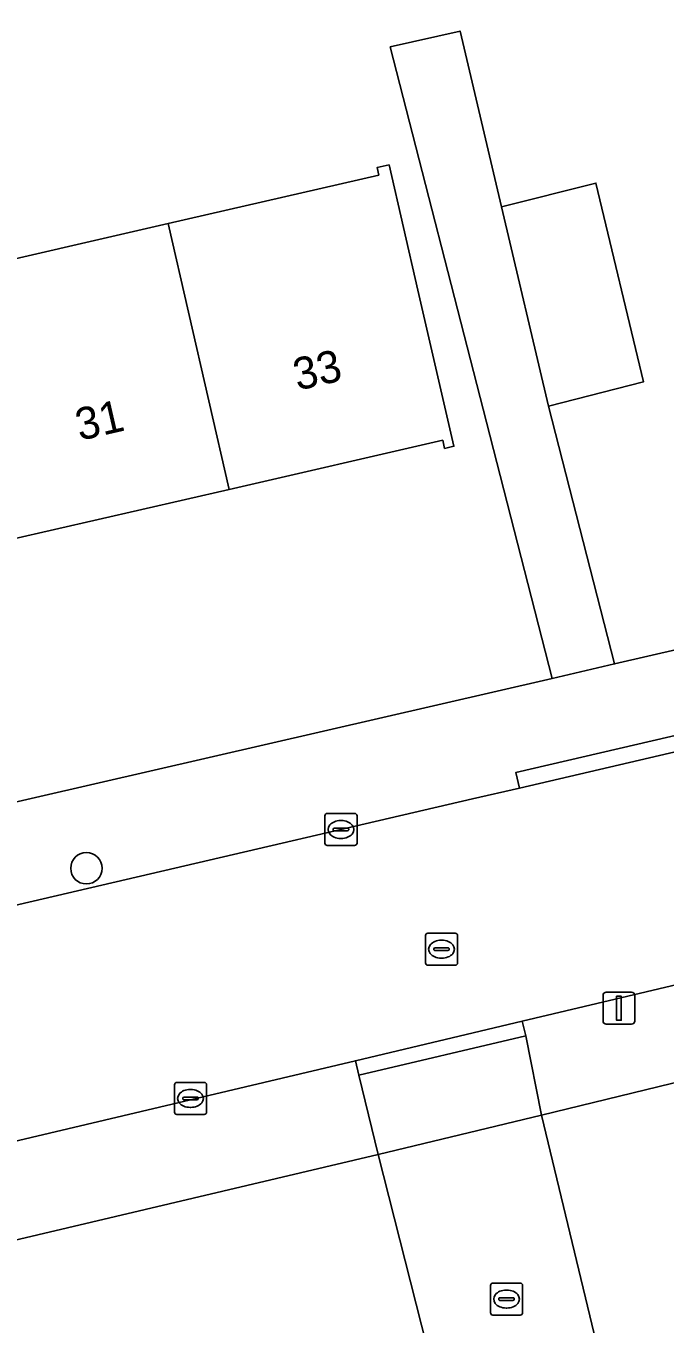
# Model space of a CAD drawing. Extents: x 162026 to 163502, y 387295 to 388169.
# Drawn here: x 163074.27 to 163094.21, y 387614.49 to 387654.99 of the extents above; entities that cross this region are included whole.
import ezdxf

# ---------------------------------------------------------------- set-up
doc = ezdxf.new("R2010")
doc.units = 0
for name, color, linetype in [('IMGEO_Boom', 7, 'Continuous'), ('IMGEO_Erf', 7, 'Continuous'), ('IMGEO_Groenvoorziening', 7, 'Continuous'), ('IMGEO_Kolk', 7, 'Continuous'), ('IMGEO_Lichtmast', 7, 'Continuous'), ('IMGEO_Pand', 7, 'Continuous'), ('IMGEO_Pand_nummerreeks', 7, 'Continuous'), ('IMGEO_Rijbaan_lokaal_open', 7, 'Continuous'), ('IMGEO_Rioolput', 7, 'Continuous'), ('IMGEO_Voetpad_open', 7, 'Continuous')]:
    doc.layers.add(name, color=color, linetype=linetype)

msp = doc.modelspace()

# ---------------------------------------------------------------- linework, layer by layer
at = {"layer": 'IMGEO_Boom'}
msp.add_circle((163076.157, 387628.713), 0.489, dxfattribs=at)
at = {"layer": 'IMGEO_Erf'}
for points in [[(163069.68, 387656.084), (163071.898, 387647.259), (163078.704, 387648.827), (163085.275, 387650.341), (163085.222, 387650.575), (163085.599, 387650.662), (163086.499, 387646.753), (163087.622, 387641.88), (163087.332, 387641.813), (163087.273, 387642.071), (163080.609, 387640.536), (163073.803, 387638.968), (163067.228, 387637.453), (163067.289, 387637.19), (163066.917, 387637.104), (163064.89, 387645.899), (163065.212, 387645.973), (163065.267, 387645.731), (163069.068, 387646.607), (163067.433, 387653.725), (163064.883, 387654.967), (163062.756, 387654.472), (163062.021, 387657.662)], [(163065.711, 387628.886), (163090.684, 387634.64), (163088.635, 387642.638), (163085.636, 387654.341), (163087.815, 387654.833), (163089.108, 387649.347), (163092.049, 387650.094), (163093.538, 387643.894), (163090.572, 387643.134), (163092.634, 387635.089), (163117.173, 387640.742)]]:
    msp.add_lwpolyline(points, dxfattribs=at)
at = {"layer": 'IMGEO_Groenvoorziening'}
msp.add_lwpolyline([(163095.218, 387622.192), (163090.349, 387621.011), (163092.608, 387611.636), (163093.582, 387607.596), (163098.444, 387608.768), (163097.485, 387612.851)], close=True, dxfattribs=at)
for points in [[(163058.587, 387610.936), (163059.727, 387593.008), (163072.994, 387598.306), (163088.808, 387605.819), (163085.261, 387619.784)], [(163085.261, 387619.784), (163060.843, 387614.018)]]:
    msp.add_lwpolyline(points, dxfattribs=at)
at = {"layer": 'IMGEO_Kolk'}
for p, q in [((163083.597, 387629.498), (163083.597, 387630.35)), ((163083.672, 387630.424), (163084.524, 387630.424)), ((163084.085, 387630.204), (163084.11, 387630.204)), ((163084.598, 387630.35), (163084.598, 387629.498)), ((163083.856, 387629.918), (163083.856, 387629.93)), ((163084.294, 387629.881), (163083.896, 387629.881)), ((163083.899, 387629.967), (163084.297, 387629.967)), ((163084.34, 387629.93), (163084.34, 387629.918)), ((163084.524, 387629.424), (163083.672, 387629.424)), ((163084.108, 387629.644), (163084.083, 387629.644)), ((163078.904, 387621.107), (163078.904, 387621.959)), ((163078.979, 387622.033), (163079.831, 387622.033)), ((163079.392, 387621.813), (163079.417, 387621.813)), ((163079.905, 387621.959), (163079.905, 387621.107)), ((163079.163, 387621.527), (163079.163, 387621.539)), ((163079.601, 387621.49), (163079.203, 387621.49)), ((163079.206, 387621.576), (163079.604, 387621.576)), ((163079.415, 387621.253), (163079.39, 387621.253)), ((163079.647, 387621.539), (163079.647, 387621.527)), ((163079.831, 387621.033), (163078.979, 387621.033)), ((163088.761, 387614.847), (163088.761, 387615.699)), ((163088.836, 387615.773), (163089.688, 387615.773)), ((163089.762, 387615.699), (163089.762, 387614.847)), ((163089.02, 387615.267), (163089.02, 387615.279)), ((163089.458, 387615.23), (163089.06, 387615.23)), ((163089.063, 387615.316), (163089.461, 387615.316)), ((163089.249, 387615.553), (163089.274, 387615.553)), ((163089.504, 387615.279), (163089.504, 387615.267)), ((163089.688, 387614.773), (163088.836, 387614.773)), ((163089.272, 387614.993), (163089.247, 387614.993))]:
    msp.add_line(p, q, dxfattribs=at)
for points in [[(163083.597, 387629.498), (163083.597, 387630.35)], [(163083.672, 387630.424), (163084.524, 387630.424)], [(163084.598, 387630.35), (163084.598, 387629.498)], [(163084.524, 387629.424), (163083.672, 387629.424)], [(163078.904, 387621.107), (163078.904, 387621.959)], [(163078.979, 387622.033), (163079.831, 387622.033)], [(163079.905, 387621.959), (163079.905, 387621.107)], [(163079.831, 387621.033), (163078.979, 387621.033)], [(163088.761, 387614.847), (163088.761, 387615.699)], [(163088.836, 387615.773), (163089.688, 387615.773)], [(163089.762, 387615.699), (163089.762, 387614.847)], [(163089.688, 387614.773), (163088.836, 387614.773)]]:
    msp.add_lwpolyline(points, dxfattribs=at)
for centre, radius, start, end in [((163083.674, 387630.348), 0.0765, 91.552, 178.448), ((163083.674, 387630.348), 0.0765, 91.552, 178.448), ((163084.522, 387630.348), 0.0765, 1.552, 88.448), ((163084.522, 387630.348), 0.0765, 1.552, 88.448), ((163083.896, 387629.927), 0.0403, 85.8775, 175.7526), ((163083.893, 387629.917), 0.0366, 178.938, 274.7102), ((163084.297, 387629.924), 0.043, 264.8664, 352.4533), ((163084.301, 387629.929), 0.0386, 1.7309, 96.639), ((163083.674, 387629.5), 0.0765, 181.552, 268.448), ((163083.674, 387629.5), 0.0765, 181.552, 268.448), ((163084.522, 387629.5), 0.0765, 271.552, 358.448), ((163084.522, 387629.5), 0.0765, 271.552, 358.448), ((163078.981, 387621.957), 0.0765, 91.552, 178.448), ((163078.981, 387621.957), 0.0765, 91.552, 178.448), ((163079.829, 387621.957), 0.0765, 1.552, 88.448), ((163079.829, 387621.957), 0.0765, 1.552, 88.448), ((163079.203, 387621.536), 0.0403, 85.8775, 175.7526), ((163079.2, 387621.526), 0.0366, 178.938, 274.7102), ((163079.604, 387621.533), 0.043, 264.8664, 352.4533), ((163079.608, 387621.538), 0.0386, 1.7309, 96.639), ((163078.981, 387621.109), 0.0765, 181.552, 268.448), ((163078.981, 387621.109), 0.0765, 181.552, 268.448), ((163079.829, 387621.109), 0.0765, 271.552, 358.448), ((163079.829, 387621.109), 0.0765, 271.552, 358.448), ((163088.838, 387615.697), 0.0765, 91.552, 178.448), ((163088.838, 387615.697), 0.0765, 91.552, 178.448), ((163089.686, 387615.697), 0.0765, 1.552, 88.448), ((163089.686, 387615.697), 0.0765, 1.552, 88.448), ((163089.06, 387615.276), 0.0403, 85.8775, 175.7526), ((163089.057, 387615.266), 0.0366, 178.938, 274.7102), ((163089.461, 387615.273), 0.043, 264.8664, 352.4533), ((163089.465, 387615.278), 0.0386, 1.7309, 96.639), ((163088.838, 387614.849), 0.0765, 181.552, 268.448), ((163088.838, 387614.849), 0.0765, 181.552, 268.448), ((163089.686, 387614.849), 0.0765, 271.552, 358.448), ((163089.686, 387614.849), 0.0765, 271.552, 358.448)]:
    msp.add_arc(centre, radius, start, end, dxfattribs=at)
for centre, major_axis, ratio, start_param, end_param in [((163084.084, 387629.924), (-0.387, 0.002), 0.722429, 4.712389, 7.853982), ((163084.109, 387629.924), (-0.39, 0.002), 0.717154, 1.570796, 4.712389), ((163079.391, 387621.533), (-0.387, 0.002), 0.722429, 4.712389, 7.853982), ((163079.416, 387621.533), (-0.39, 0.002), 0.717154, 1.570796, 4.712389), ((163089.248, 387615.273), (-0.387, 0.002), 0.722429, 4.712389, 7.853982), ((163089.273, 387615.273), (-0.39, 0.002), 0.717154, 1.570796, 4.712389)]:
    msp.add_ellipse(centre, major_axis=major_axis, ratio=ratio, start_param=start_param, end_param=end_param, dxfattribs=at)
at = {"layer": 'IMGEO_Lichtmast'}
for p, q in [((163092.273, 387623.948), (163092.273, 387624.748)), ((163092.273, 387624.748), (163092.273, 387623.948)), ((163092.373, 387624.848), (163093.163, 387624.848)), ((163093.163, 387624.848), (163092.373, 387624.848)), ((163093.263, 387624.748), (163093.263, 387623.948)), ((163093.263, 387623.948), (163093.263, 387624.748)), ((163093.163, 387623.848), (163092.373, 387623.848)), ((163092.373, 387623.848), (163093.163, 387623.848))]:
    msp.add_line(p, q, dxfattribs=at)
msp.add_lwpolyline([(163092.693, 387624.723), (163092.843, 387624.723), (163092.843, 387623.973), (163092.693, 387623.973), (163092.693, 387624.723)], dxfattribs=at)
for centre, start, end in [((163092.373, 387624.748), 90, 180), ((163092.373, 387624.748), 90, 180), ((163093.163, 387624.748), 0, 90), ((163093.163, 387624.748), 360, 90), ((163092.373, 387623.948), 180, 270), ((163092.373, 387623.948), 180, 270), ((163093.163, 387623.948), 270, 0), ((163093.163, 387623.948), 270, 0)]:
    msp.add_arc(centre, 0.1, start, end, dxfattribs=at)
at = {"layer": 'IMGEO_Pand'}
for points in [[(163080.609, 387640.536), (163087.273, 387642.071), (163087.332, 387641.813), (163087.622, 387641.88), (163086.499, 387646.753), (163085.599, 387650.662), (163085.222, 387650.575), (163085.275, 387650.341), (163078.704, 387648.827)], [(163093.538, 387643.894), (163092.049, 387650.094), (163089.108, 387649.347), (163090.572, 387643.134)], [(163073.803, 387638.968), (163080.609, 387640.536), (163078.704, 387648.827), (163071.898, 387647.259)]]:
    msp.add_lwpolyline(points, close=True, dxfattribs=at)
at = {"layer": 'IMGEO_Rijbaan_lokaal_open'}
for points in [[(163000, 387602.721), (163084.55, 387622.71), (163089.75, 387623.942), (163119.545, 387630.998), (163118.037, 387637.814), (163097.148, 387632.957), (163089.671, 387631.218), (163088.198, 387630.876), (163066.582, 387625.85), (163048.502, 387621.606), (163000, 387610.111)], [(163092.608, 387611.636), (163090.349, 387621.011), (163085.261, 387619.784), (163088.808, 387605.819)]]:
    msp.add_lwpolyline(points, dxfattribs=at)
at = {"layer": 'IMGEO_Rioolput'}
for p, q in [((163086.733, 387625.763), (163086.733, 387626.615)), ((163086.808, 387626.689), (163087.66, 387626.689)), ((163087.734, 387626.615), (163087.734, 387625.763)), ((163086.992, 387626.183), (163086.992, 387626.195)), ((163087.43, 387626.146), (163087.032, 387626.146)), ((163087.035, 387626.232), (163087.433, 387626.232)), ((163087.221, 387626.469), (163087.246, 387626.469)), ((163087.476, 387626.195), (163087.476, 387626.183)), ((163087.244, 387625.909), (163087.219, 387625.909)), ((163087.66, 387625.689), (163086.808, 387625.689))]:
    msp.add_line(p, q, dxfattribs=at)
for points in [[(163086.733, 387625.763), (163086.733, 387626.615)], [(163086.808, 387626.689), (163087.66, 387626.689)], [(163087.734, 387626.615), (163087.734, 387625.763)], [(163087.66, 387625.689), (163086.808, 387625.689)]]:
    msp.add_lwpolyline(points, dxfattribs=at)
for centre, radius, start, end in [((163086.81, 387626.613), 0.0765, 91.552, 178.448), ((163086.81, 387626.613), 0.0765, 91.552, 178.448), ((163087.658, 387626.613), 0.0765, 1.552, 88.448), ((163087.658, 387626.613), 0.0765, 1.552, 88.448), ((163087.032, 387626.192), 0.0403, 85.8775, 175.7526), ((163087.029, 387626.182), 0.0366, 178.938, 274.7102), ((163087.433, 387626.189), 0.043, 264.8664, 352.4533), ((163087.437, 387626.194), 0.0386, 1.7309, 96.639), ((163086.81, 387625.765), 0.0765, 181.552, 268.448), ((163086.81, 387625.765), 0.0765, 181.552, 268.448), ((163087.658, 387625.765), 0.0765, 271.552, 358.448), ((163087.658, 387625.765), 0.0765, 271.552, 358.448)]:
    msp.add_arc(centre, radius, start, end, dxfattribs=at)
for centre, major_axis, ratio, start_param, end_param in [((163087.22, 387626.189), (-0.387, 0.002), 0.722429, 4.712389, 7.853982), ((163087.245, 387626.189), (-0.39, 0.002), 0.717154, 1.570796, 4.712389)]:
    msp.add_ellipse(centre, major_axis=major_axis, ratio=ratio, start_param=start_param, end_param=end_param, dxfattribs=at)
at = {"layer": 'IMGEO_Voetpad_open'}
for points in [[(163090.572, 387643.134), (163089.108, 387649.347), (163087.815, 387654.833), (163085.636, 387654.341), (163088.635, 387642.638), (163090.684, 387634.64), (163092.634, 387635.089)], [(163089.671, 387631.218), (163097.148, 387632.957), (163097.031, 387633.442), (163089.554, 387631.703)], [(163084.55, 387622.71), (163084.66, 387622.261), (163089.861, 387623.487), (163089.75, 387623.942)], [(163089.861, 387623.487), (163084.66, 387622.261), (163085.261, 387619.784), (163090.349, 387621.011)]]:
    msp.add_lwpolyline(points, close=True, dxfattribs=at)
for points in [[(163121.958, 387641.843), (163117.173, 387640.742), (163092.634, 387635.089), (163090.684, 387634.64), (163065.711, 387628.886), (163060.873, 387627.635)], [(163066.582, 387625.85), (163088.198, 387630.876), (163089.671, 387631.218), (163089.554, 387631.703), (163097.031, 387633.442)], [(163120.439, 387631.21), (163119.545, 387630.998), (163089.75, 387623.942), (163089.861, 387623.487), (163090.349, 387621.011), (163095.218, 387622.192), (163131.472, 387630.986)], [(163060.843, 387614.018), (163085.261, 387619.784), (163084.66, 387622.261), (163084.55, 387622.71), (163000, 387602.721)]]:
    msp.add_lwpolyline(points, dxfattribs=at)

# ---------------------------------------------------------------- texts
at = {"layer": 'IMGEO_Pand_nummerreeks'}
for s, p in [('33', (163082.741, 387643.613)), ('31', (163075.948, 387642.048))]:
    msp.add_text(s, height=1, rotation=12.9735, dxfattribs=at).set_placement(p)

doc.saveas('drawing.dxf')
